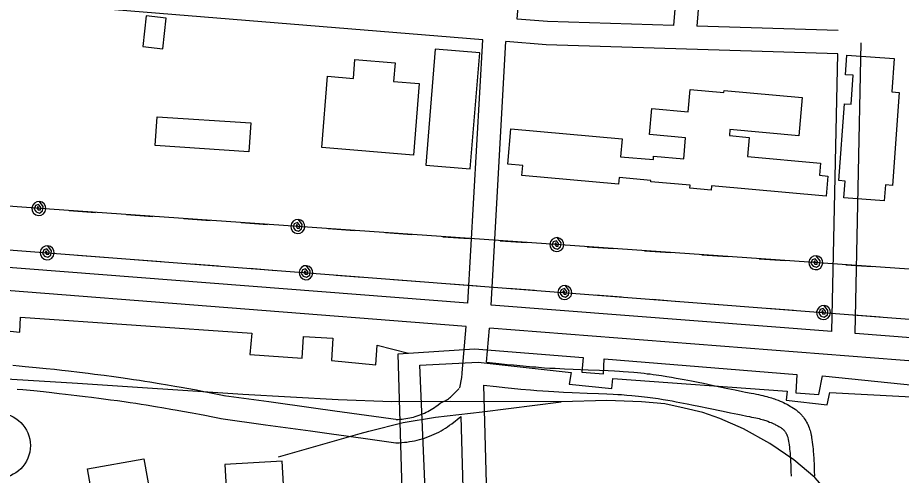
# Model space of a CAD drawing. Extents: x 3313447 to 3351316, y 703786 to 729172.
# Drawn here: x 3328900 to 3330037, y 724687 to 725276 of the extents above; entities that cross this region are included whole.
import ezdxf

# ---------------------------------------------------------------- set-up
doc = ezdxf.new("R2010")
doc.units = 0
for name, color, linetype in [('V-BLDG-OTLN', 7, 'Continuous'), ('V-DOMW-TANK', 7, 'Continuous'), ('V-RAIL-TRAK', 7, 'Continuous'), ('V-ROAD-CNTR', 7, 'Continuous'), ('V-UTIL-LINE', 7, 'Continuous')]:
    doc.layers.add(name, color=color, linetype=linetype)

msp = doc.modelspace()

# ---------------------------------------------------------------- linework, layer by layer
at = {"layer": 'V-BLDG-OTLN'}
for points in [[(3329061.2, 725239.2), (3329087.1, 725236.4), (3329091.4, 725275.7), (3329065.5, 725278.6)], [(3329482.6, 725081.7), (3329494.9, 725231.3), (3329437.5, 725236), (3329425.2, 725086.5)], [(3329291.4, 725109.2), (3329299, 725201), (3329332.1, 725198.2), (3329334.1, 725222.4), (3329385.8, 725218.2), (3329383.9, 725194.4), (3329416.9, 725191.7), (3329409.3, 725099.5)], [(3330015.2, 725040.6), (3329963.4, 725044.4), (3329965, 725066.1), (3329956.8, 725066.7), (3329963.9, 725165.5), (3329972.5, 725164.9), (3329975.2, 725202.3), (3329965.3, 725203), (3329967.1, 725228.2), (3330028, 725223.8), (3330024.9, 725180.8), (3330034.6, 725180.1), (3330026, 725060.5), (3330016.7, 725061.1)], [(3329530.8, 725088), (3329534.9, 725133.4), (3329678.1, 725120.5), (3329676, 725097.5), (3329718.1, 725093.7), (3329718.5, 725098.2), (3329757.2, 725094.7), (3329759.7, 725121.7), (3329713, 725125.9), (3329716.1, 725159.6), (3329762.8, 725155.4), (3329765.4, 725183.8), (3329808.9, 725179.9), (3329809.2, 725182.6), (3329909.7, 725173.5), (3329905.3, 725124.3), (3329816.7, 725132.3), (3329816, 725124.7), (3329841.6, 725122.4), (3329839.3, 725097.7), (3329933.2, 725089.2), (3329931.8, 725073.5), (3329942.8, 725072.5), (3329940.5, 725046.7), (3329792.9, 725060), (3329792.4, 725054.6), (3329765.1, 725057.1), (3329765.4, 725060.8), (3329714.9, 725065.3), (3329715, 725067), (3329674.1, 725070.7), (3329673.3, 725062), (3329548.9, 725073.2), (3329550.1, 725086.3)], [(3329197.8, 725103.9), (3329077.1, 725112.1), (3329079.6, 725149), (3329200.3, 725140.9)], [(3329068.8, 724545.3), (3329062.2, 724583.3), (3329011.5, 724574.4), (3328990.1, 724695.7), (3329062.7, 724708.5), (3329077.3, 724625.5), (3329095.8, 724628.8), (3329109.2, 724552.4)], [(3329245.9, 724608.4), (3329240.3, 724705.6), (3329166.7, 724701.4), (3329172.2, 724604.2)]]:
    msp.add_lwpolyline(points, close=True, dxfattribs=at)
at = {"layer": 'V-DOMW-TANK'}
msp.add_circle((3328874.5, 724725.6), 42, dxfattribs=at)
at = {"layer": 'V-RAIL-TRAK'}
for points in [[(3329599.4, 724782), (3329456.5, 724782.6), (3329381.8, 724781.8), (3329312.5, 724784.6), (3329189.9, 724791.4), (3328977.3, 724805.7), (3328772.2, 724818.2), (3328581.1, 724832.5), (3328462.1, 724837.5)], [(3329599.4, 724782), (3329456.5, 724782.6), (3329381.8, 724781.8), (3329312.5, 724784.6), (3329189.9, 724791.4), (3328977.3, 724805.7), (3328772.2, 724818.2), (3328676.1, 724825.5), (3328581.1, 724832.5), (3328462.1, 724837.5)], [(3329235.7, 724711.2), (3329340.8, 724741.2), (3329352, 724744.4), (3329396, 724755.3), (3329437.8, 724762.3), (3329497.9, 724768.9), (3329599.4, 724782)], [(3330000.1, 724586.3), (3329980.2, 724619.3), (3329953.5, 724653.3), (3329926.1, 724684.5), (3329899, 724707.1), (3329868, 724728.3), (3329834.1, 724747), (3329803.8, 724760.7), (3329782, 724768.3), (3329757.7, 724773.7), (3329732.7, 724779.2), (3329702.7, 724782.1), (3329658.1, 724783.7), (3329599.4, 724782)]]:
    msp.add_lwpolyline(points, dxfattribs=at)
at = {"layer": 'V-ROAD-CNTR'}
for points in [[(3329806.5, 726093.4), (3329799.3, 725943.4), (3329744.1, 725266.4)], [(3329542.7, 725274.6), (3329596.5, 725945)], [(3329788.4, 725441.2), (3329774.1, 725265.5)], [(3329498.5, 725248.1), (3328529.5, 725327.4), (3328086.1, 725356.8)], [(3329744.1, 725266.4), (3329582, 725271.4), (3329542.7, 725274.6)], [(3329955.9, 725260), (3329774.1, 725265.5)], [(3329479.6, 724908.9), (3329498.5, 725248.1)], [(3329509.5, 724906.5), (3329528.4, 725245.7)], [(3329955.3, 725230), (3329580.3, 725241.4), (3329528.4, 725245.7)], [(3329977.8, 724870), (3329985.6, 725244.2)], [(3329947.9, 724872.4), (3329955.3, 725230)], [(3329477.4, 724878.9), (3328863.3, 724926.8), (3327409.4, 725031.9), (3327253.4, 725060.6)], [(3329479.6, 724908.9), (3328865.6, 724956.7), (3328061.9, 725014.8)], [(3329947.9, 724872.4), (3329509.5, 724906.5)], [(3329472.1, 724819.4), (3329477.4, 724878.9)], [(3329503.5, 724833), (3329507.3, 724876.6)], [(3331389.8, 724729.9), (3329507.3, 724876.6)], [(3330214.8, 724851.5), (3329977.8, 724870)], [(3329503.5, 724833), (3329519.5, 724831.3), (3329530.2, 724830.2), (3329538.3, 724829.4), (3329550.5, 724828.3), (3329562.7, 724827.1), (3329566.7, 724826.8), (3329570.5, 724826.5), (3329578, 724825.9), (3329585.1, 724825.5), (3329591.7, 724825.1), (3329597.9, 724824.8), (3329603.8, 724824.5), (3329614.8, 724824.1), (3329634.2, 724823.3), (3329648.9, 724822.7), (3329659.9, 724822.2), (3329668.2, 724821.8), (3329674.4, 724821.4), (3329679.1, 724821.1), (3329686.1, 724820.6), (3329693.2, 724820), (3329697.7, 724819.6), (3329702, 724819.2), (3329706.2, 724818.7), (3329710.3, 724818.2), (3329714.2, 724817.8), (3329718, 724817.3), (3329721.7, 724816.7), (3329728.8, 724815.7), (3329735.4, 724814.7), (3329741.6, 724813.6), (3329747.4, 724812.6), (3329752.8, 724811.7), (3329757.9, 724810.7), (3329767.3, 724808.9), (3329775.6, 724807.2), (3329782.8, 724805.8), (3329795.4, 724803.1), (3329814.1, 724799.2), (3329823.5, 724797.2), (3329832.8, 724795.3), (3329836.8, 724794.5), (3329844.2, 724793.1), (3329847.5, 724792.5), (3329850.7, 724791.8), (3329853.6, 724791.2), (3329856.4, 724790.6), (3329859.1, 724789.9), (3329861.6, 724789.3), (3329864, 724788.7), (3329866.2, 724788.1), (3329868.3, 724787.5), (3329870.3, 724786.9), (3329872.1, 724786.3), (3329873.9, 724785.7), (3329875.6, 724785.1), (3329878.6, 724784), (3329881.3, 724782.9), (3329883.7, 724781.9), (3329885.8, 724780.9), (3329887.6, 724780), (3329889.2, 724779.2), (3329890.6, 724778.5), (3329893, 724777.2), (3329894.8, 724776.1), (3329896.2, 724775.2), (3329898.3, 724774), (3329900.4, 724772.6), (3329901.7, 724771.7), (3329902.9, 724770.7), (3329904.1, 724769.7), (3329905.2, 724768.8), (3329906.3, 724767.8), (3329907.2, 724766.8), (3329908.1, 724765.9), (3329909, 724765), (3329909.8, 724764), (3329911.2, 724762.2), (3329912.4, 724760.5), (3329913.5, 724758.8), (3329914.5, 724757.3), (3329915.3, 724755.8), (3329915.9, 724754.6)], [(3328894.1, 724829.1), (3328902.2, 724828.3), (3328909.9, 724827.6), (3328924.1, 724826.2), (3328936.6, 724824.9), (3328947.5, 724823.8), (3328957, 724822.7), (3328965.4, 724821.7), (3328979.9, 724820), (3328990.9, 724818.7), (3328999.1, 724817.7), (3329011.4, 724816.1), (3329023.7, 724814.5), (3329032.8, 724813.2), (3329041.3, 724812), (3329049.2, 724810.9), (3329056.7, 724809.7), (3329063.7, 724808.7), (3329070.2, 724807.6), (3329082.4, 724805.7), (3329093.1, 724803.9), (3329102.5, 724802.3), (3329110.7, 724800.8), (3329117.8, 724799.5), (3329130.3, 724797.2), (3329139.7, 724795.4), (3329146.7, 724794), (3329157.3, 724792), (3329167.8, 724789.8)], [(3329469, 724799.9), (3329471.5, 724813.4), (3329471.8, 724815), (3329472, 724816.6), (3329472.1, 724818.2), (3329472.1, 724818.8)], [(3329443.6, 724780.1), (3329449, 724782.7), (3329450.4, 724783.4), (3329451.7, 724784.2), (3329453.1, 724785.1), (3329454.4, 724785.9), (3329455.6, 724786.9), (3329456.9, 724787.9), (3329458.1, 724788.9), (3329459.2, 724790), (3329468.4, 724799.2)], [(3329499.5, 724803.3), (3329507.3, 724519)], [(3329499.5, 724803.3), (3329516.3, 724801.5), (3329527.2, 724800.4), (3329535.5, 724799.5), (3329547.7, 724798.4), (3329560, 724797.3), (3329564.2, 724796.9), (3329568.2, 724796.6), (3329576, 724796), (3329583.3, 724795.5), (3329590.1, 724795.2), (3329596.5, 724794.8), (3329602.5, 724794.5), (3329613.6, 724794.1), (3329633.1, 724793.3), (3329647.6, 724792.7), (3329658.4, 724792.2), (3329666.5, 724791.8), (3329672.5, 724791.5), (3329677, 724791.2), (3329683.8, 724790.7), (3329690.6, 724790.1), (3329694.8, 724789.7), (3329698.9, 724789.3), (3329702.9, 724788.9), (3329706.7, 724788.5), (3329710.4, 724788), (3329714, 724787.5), (3329717.5, 724787), (3329724.3, 724786.1), (3329730.6, 724785.1), (3329736.6, 724784.1), (3329742.2, 724783.1), (3329747.4, 724782.1), (3329752.3, 724781.2), (3329761.6, 724779.4), (3329769.7, 724777.8), (3329776.7, 724776.4), (3329789.2, 724773.8), (3329808, 724769.8), (3329817.4, 724767.8), (3329826.9, 724765.9), (3329831, 724765.1), (3329838.5, 724763.7), (3329841.7, 724763), (3329844.6, 724762.4), (3329847.3, 724761.9), (3329849.8, 724761.3), (3329852.1, 724760.8), (3329854.2, 724760.3), (3329856.2, 724759.7), (3329858, 724759.2), (3329859.7, 724758.7), (3329861.3, 724758.3), (3329862.8, 724757.8), (3329864.1, 724757.3), (3329865.3, 724756.9), (3329867.7, 724756), (3329869.7, 724755.2), (3329871.5, 724754.4), (3329873, 724753.7), (3329874.3, 724753.1), (3329875.5, 724752.5), (3329876.5, 724752), (3329878.3, 724751), (3329879.6, 724750.3), (3329880.5, 724749.7), (3329882, 724748.8), (3329883.4, 724747.8), (3329883.9, 724747.5), (3329884.4, 724747.1), (3329884.8, 724746.8), (3329885.1, 724746.5), (3329885.5, 724746.2), (3329885.8, 724745.8), (3329886.1, 724745.5), (3329886.4, 724745.2), (3329886.6, 724744.9), (3329887.2, 724744.2), (3329887.7, 724743.5), (3329888.1, 724742.9), (3329888.5, 724742.2), (3329888.8, 724741.6), (3329889.3, 724740.8)], [(3328899.5, 724798.4), (3328907, 724797.7), (3328921.1, 724796.4), (3328933.4, 724795.1), (3328944.2, 724793.9), (3328953.7, 724792.9), (3328961.9, 724791.9), (3328976.4, 724790.2), (3328987.2, 724788.9), (3328995.3, 724787.9), (3329007.5, 724786.3), (3329019.7, 724784.7), (3329028.7, 724783.5), (3329037, 724782.3), (3329044.8, 724781.2), (3329052.2, 724780.1), (3329059.1, 724779), (3329065.5, 724778), (3329077.6, 724776.1), (3329088.1, 724774.3), (3329097.3, 724772.7), (3329105.4, 724771.3), (3329112.4, 724770), (3329124.8, 724767.7), (3329134, 724766), (3329141, 724764.6), (3329151.4, 724762.5), (3329161.8, 724760.4)], [(3329165.6, 724790.2), (3329223.2, 724782.3), (3329280.9, 724774.3), (3329308.1, 724770.5), (3329348.9, 724764.8), (3329389.6, 724759.1)], [(3329387.1, 724759.3), (3329389.8, 724759.4), (3329392.3, 724759.5), (3329394.8, 724759.7), (3329397.2, 724760), (3329399.7, 724760.3), (3329402.2, 724760.8), (3329404.6, 724761.2), (3329407, 724761.8), (3329409.5, 724762.4), (3329411.8, 724763.1), (3329414.2, 724763.8), (3329416.6, 724764.7), (3329418.9, 724765.5), (3329421.2, 724766.5), (3329423.5, 724767.5), (3329425.7, 724768.5), (3329428, 724769.7), (3329430.2, 724770.9), (3329432.3, 724772.1), (3329434.4, 724773.4), (3329436.5, 724774.8), (3329438.6, 724776.2), (3329440.6, 724777.7), (3329444.1, 724780.5)], [(3329161.5, 724760.5), (3329219.2, 724752.5), (3329276.8, 724744.6), (3329304, 724740.8), (3329344.7, 724735.1), (3329386.7, 724729.3)], [(3329386.7, 724729.3), (3329391.1, 724729.4), (3329394.4, 724729.6), (3329397.7, 724729.9), (3329401, 724730.2), (3329404.3, 724730.7), (3329407.6, 724731.2), (3329410.8, 724731.9), (3329414.1, 724732.6), (3329417.3, 724733.4), (3329420.5, 724734.4), (3329423.6, 724735.4), (3329426.8, 724736.4), (3329429.9, 724737.6), (3329432.9, 724738.9), (3329436, 724740.2), (3329439, 724741.6), (3329441.9, 724743.1), (3329444.9, 724744.7), (3329447.7, 724746.4), (3329450.5, 724748.1), (3329453.3, 724749.9), (3329456, 724751.8), (3329458.7, 724753.8), (3329470.6, 724763.1)], [(3329470.6, 724763.1), (3329477.3, 724517.5)], [(3329916.1, 724754.2), (3329916.7, 724753.1), (3329917.2, 724751.8), (3329917.7, 724750.6), (3329918.5, 724748.5), (3329919.2, 724746.6), (3329919.7, 724744.9), (3329920.2, 724743.4), (3329920.8, 724741), (3329921.2, 724739.1), (3329921.5, 724737.7), (3329921.8, 724735.6), (3329922.1, 724733.6), (3329922.6, 724730.2), (3329923, 724727), (3329923.3, 724724.1), (3329923.6, 724721.3), (3329923.9, 724718.7), (3329924.2, 724713.8), (3329924.5, 724709.6), (3329924.7, 724705.9), (3329924.9, 724702.6), (3329925.1, 724697), (3329925.2, 724692.8), (3329925.3, 724686.5)], [(3329889.1, 724741.2), (3329889.4, 724740.4), (3329889.7, 724739.8), (3329889.9, 724739.4), (3329890.4, 724738.2), (3329890.7, 724737.2), (3329891, 724736.3), (3329891.2, 724735.6), (3329891.6, 724734), (3329891.8, 724732.9), (3329892, 724732.1), (3329892.2, 724730.7), (3329892.5, 724729.4), (3329892.9, 724726.4), (3329893.2, 724723.5), (3329893.5, 724720.9), (3329893.8, 724718.4), (3329894, 724716.1), (3329894.3, 724711.6), (3329894.6, 724707.8), (3329894.8, 724704.4), (3329894.9, 724701.4), (3329895.1, 724696.2), (3329895.2, 724692.3), (3329895.3, 724686.3)]]:
    msp.add_lwpolyline(points, dxfattribs=at)
at = {"layer": 'V-UTIL-LINE'}
for points in [[(3332378.7, 724780.7), (3330828.1, 724899.6), (3330440.5, 724925.2), (3328941.3, 725029.9), (3328022.8, 725096.3), (3327459.5, 725135.1), (3327449.2, 725130.5)], [(3327459.5, 725086.8), (3327702.8, 725068.8), (3328459.5, 725010.6), (3330025, 724890.2), (3331514.1, 724778.3), (3331763.5, 724757.6), (3332067.1, 724738), (3332368.1, 724715.7)], [(3328927.5, 725030.9), (3328926.1, 725033.3), (3328925.1, 725031.2), (3328926.5, 725028.9), (3328929.5, 725029), (3328929.9, 725032.4), (3328926.9, 725036), (3328922.9, 725034.5), (3328921.3, 725029.9), (3328924.1, 725026.3), (3328928.4, 725025), (3328932.3, 725027.8), (3328933, 725033.3), (3328928.2, 725039.8), (3328924.7, 725039.4), (3328921.6, 725037.7), (3328919.5, 725034.9), (3328918.5, 725031.5), (3328919, 725028), (3328920.7, 725025), (3328923.5, 725022.8), (3328926.9, 725021.9), (3328930.3, 725022.3), (3328933.4, 725024.1), (3328935.6, 725026.8), (3328936.5, 725030.2), (3328936.1, 725033.7), (3328934.3, 725036.8), (3328931.5, 725038.9), (3328928.2, 725039.8)], [(3328966.4, 725028.1), (3329000.3, 725025.7)], [(3329040.2, 725023), (3329074.2, 725020.6)], [(3329114.1, 725017.8), (3329148, 725015.4)], [(3329260.7, 725007.6), (3329259.2, 725010), (3329258.3, 725007.9), (3329259.7, 725005.6), (3329262.7, 725005.7), (3329263.1, 725009.1), (3329260.1, 725012.7), (3329256.1, 725011.2), (3329254.5, 725006.6), (3329257.3, 725003), (3329261.6, 725001.7), (3329265.5, 725004.5), (3329266.2, 725010), (3329261.3, 725016.5), (3329257.8, 725016.1), (3329254.8, 725014.4), (3329252.6, 725011.6), (3329251.7, 725008.2), (3329252.2, 725004.7), (3329253.9, 725001.7), (3329256.7, 724999.5), (3329260.1, 724998.6), (3329263.6, 724999), (3329266.6, 725000.8), (3329268.8, 725003.6), (3329269.7, 725006.9), (3329269.2, 725010.4), (3329267.5, 725013.5), (3329264.7, 725015.6), (3329261.3, 725016.5)], [(3329187.9, 725012.7), (3329221.8, 725010.3)], [(3329299.6, 725004.9), (3329333.5, 725002.5)], [(3329373.4, 724999.7), (3329407.3, 724997.3)], [(3329447.2, 724994.5), (3329481.2, 724992.2)], [(3329593.9, 724984.3), (3329592.4, 724986.8), (3329591.5, 724984.7), (3329592.9, 724982.3), (3329595.8, 724982.5), (3329596.2, 724985.8), (3329593.3, 724989.4), (3329589.3, 724987.9), (3329587.6, 724983.3), (3329590.5, 724979.7), (3329594.8, 724978.5), (3329598.7, 724981.3), (3329599.4, 724986.7), (3329594.5, 724993.3), (3329591, 724992.8), (3329588, 724991.1), (3329585.8, 724988.3), (3329584.9, 724984.9), (3329585.4, 724981.4), (3329587.1, 724978.4), (3329589.9, 724976.2), (3329593.3, 724975.3), (3329596.7, 724975.8), (3329599.8, 724977.5), (3329601.9, 724980.3), (3329602.9, 724983.7), (3329602.4, 724987.2), (3329600.7, 724990.2), (3329597.9, 724992.4), (3329594.5, 724993.3)], [(3328938.2, 724973.8), (3328936.7, 724976.3), (3328935.7, 724974.2), (3328937.2, 724971.9), (3328940.1, 724972), (3328940.5, 724975.3), (3328937.6, 724979), (3328933.6, 724977.5), (3328931.9, 724972.9), (3328934.7, 724969.3), (3328939, 724968), (3328942.9, 724970.8), (3328943.7, 724976.2), (3328938.8, 724982.8), (3328935.4, 724982.4), (3328932.3, 724980.6), (3328930.1, 724977.9), (3328929.2, 724974.5), (3328929.6, 724971), (3328931.3, 724968), (3328934.1, 724965.8), (3328937.5, 724964.8), (3328941, 724965.3), (3328944, 724967), (3328946.2, 724969.7), (3328947.1, 724973.1), (3328946.7, 724976.6), (3328945, 724979.7), (3328942.2, 724981.8), (3328938.8, 724982.8)], [(3329521.1, 724989.4), (3329555, 724987)], [(3329632.8, 724981.6), (3329666.7, 724979.2)], [(3328977, 724970.8), (3329010.9, 724968.2)], [(3329706.6, 724976.4), (3329740.5, 724974.1)], [(3329780.4, 724971.3), (3329814.3, 724968.9)], [(3329927.1, 724961), (3329925.6, 724963.5), (3329924.6, 724961.4), (3329926.1, 724959.1), (3329929, 724959.2), (3329929.4, 724962.6), (3329926.4, 724966.2), (3329922.4, 724964.7), (3329920.8, 724960.1), (3329923.7, 724956.5), (3329927.9, 724955.2), (3329931.9, 724958), (3329932.6, 724963.5), (3329927.7, 724970), (3329924.2, 724969.6), (3329921.2, 724967.8), (3329919, 724965.1), (3329918.1, 724961.7), (3329918.5, 724958.2), (3329920.3, 724955.1), (3329923.1, 724953), (3329926.4, 724952.1), (3329929.9, 724952.5), (3329933, 724954.2), (3329935.1, 724957), (3329936.1, 724960.4), (3329935.6, 724963.9), (3329933.9, 724966.9), (3329931.1, 724969.1), (3329927.7, 724970)], [(3329050.8, 724965.2), (3329084.7, 724962.5)], [(3329124.6, 724959.5), (3329158.5, 724956.9)], [(3329854.3, 724966.1), (3329888.2, 724963.8)], [(3329966, 724958.3), (3329999.9, 724956)], [(3329198.4, 724953.8), (3329232.3, 724951.2)], [(3329271.2, 724948.2), (3329269.7, 724950.7), (3329268.7, 724948.6), (3329270.2, 724946.2), (3329273.1, 724946.3), (3329273.5, 724949.7), (3329270.6, 724953.3), (3329266.6, 724951.9), (3329264.9, 724947.3), (3329267.7, 724943.7), (3329272, 724942.4), (3329275.9, 724945.1), (3329276.7, 724950.6), (3329271.9, 724957.2), (3329268.4, 724956.8), (3329265.3, 724955), (3329263.1, 724952.3), (3329262.2, 724948.9), (3329262.6, 724945.4), (3329264.3, 724942.3), (3329267.1, 724940.2), (3329270.5, 724939.2), (3329274, 724939.6), (3329277, 724941.4), (3329279.2, 724944.1), (3329280.1, 724947.5), (3329279.7, 724951), (3329278, 724954.1), (3329275.2, 724956.2), (3329271.9, 724957.2)], [(3328125.1, 724944.4), (3328381, 724932.3), (3328378.6, 724913.7), (3328411.2, 724911.2), (3328412.7, 724929.8), (3328550.1, 724918.4), (3328874.2, 724893.8), (3328873.2, 724874.6), (3328902.8, 724871.5), (3328903.8, 724890.9), (3329201.3, 724870.5), (3329198.7, 724842.9), (3329266.1, 724838.3), (3329268.1, 724865.9), (3329305.6, 724863.9), (3329304.1, 724835.2), (3329361.1, 724829.7), (3329362.8, 724854.9), (3329403.2, 724844.7)], [(3329310.1, 724945.2), (3329344, 724942.6)], [(3329383.8, 724939.5), (3329417.7, 724936.9)], [(3329457.6, 724933.9), (3329491.5, 724931.3)], [(3329531.4, 724928.2), (3329565.3, 724925.6)], [(3329604.2, 724922.6), (3329602.7, 724925.1), (3329601.8, 724923), (3329603.2, 724920.6), (3329606.1, 724920.7), (3329606.6, 724924.1), (3329603.6, 724927.7), (3329599.6, 724926.3), (3329597.9, 724921.7), (3329600.7, 724918.1), (3329605, 724916.8), (3329609, 724919.5), (3329609.7, 724925), (3329604.9, 724931.6), (3329601.4, 724931.1), (3329598.3, 724929.4), (3329596.2, 724926.7), (3329595.2, 724923.3), (3329595.6, 724919.8), (3329597.4, 724916.7), (3329600.1, 724914.6), (3329603.5, 724913.6), (3329607, 724914), (3329610, 724915.8), (3329612.2, 724918.5), (3329613.2, 724921.9), (3329612.7, 724925.4), (3329611, 724928.4), (3329608.3, 724930.6), (3329604.9, 724931.6)], [(3329643.1, 724919.6), (3329677, 724917)], [(3329716.9, 724913.9), (3329750.8, 724911.3)], [(3329790.6, 724908.2), (3329824.5, 724905.6)], [(3329864.4, 724902.6), (3329898.3, 724900)], [(3329937.2, 724897), (3329935.8, 724899.5), (3329934.8, 724897.3), (3329936.2, 724895), (3329939.1, 724895.1), (3329939.6, 724898.5), (3329936.6, 724902.1), (3329932.6, 724900.6), (3329931, 724896.1), (3329933.8, 724892.4), (3329938, 724891.1), (3329942, 724893.9), (3329942.7, 724899.4), (3329937.9, 724905.9), (3329934.4, 724905.5), (3329931.3, 724903.8), (3329929.2, 724901), (3329928.2, 724897.7), (3329928.6, 724894.2), (3329930.4, 724891.1), (3329933.1, 724888.9), (3329936.5, 724888), (3329940, 724888.4), (3329943.1, 724890.1), (3329945.2, 724892.9), (3329946.2, 724896.3), (3329945.8, 724899.8), (3329944, 724902.8), (3329941.3, 724905), (3329937.9, 724905.9)], [(3329976.1, 724894), (3330010, 724891.4)], [(3329395.8, 724639.3), (3329389.6, 724843.8), (3329487.8, 724850.2)], [(3329487.8, 724850.2), (3329627.8, 724838.9), (3329626.1, 724820), (3329653.9, 724817.9), (3329654.7, 724837.3), (3329902.6, 724817), (3329901.4, 724793.7), (3329930.9, 724791.6), (3329935.7, 724815.4), (3330161.7, 724792.3)], [(3329432.4, 724488.8), (3329417.7, 724829.2), (3329492.6, 724833.1), (3329612.5, 724819.8), (3329609.9, 724804.8), (3329664.5, 724799), (3329666, 724812), (3329890.5, 724795.5), (3329889, 724784.3), (3329941.7, 724778.1), (3329945.4, 724793.8), (3330163, 724782.6), (3330175.3, 724694)]]:
    msp.add_lwpolyline(points, dxfattribs=at)

doc.saveas('drawing.dxf')
